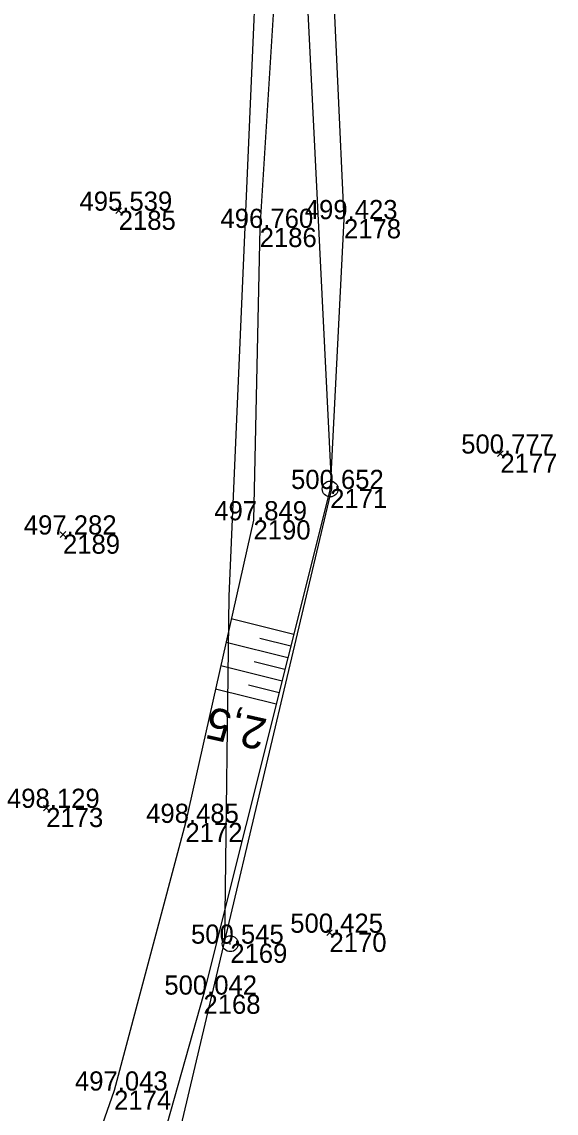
# Model space of a CAD drawing. Extents: x -1234191 to 23050, y -1290331 to -741191.
# Drawn here: x -864624.1 to -864590.6, y -1102674 to -1102605.7 of the extents above; entities that cross this region are included whole.
import ezdxf

# ---------------------------------------------------------------- set-up
doc = ezdxf.new("R2010")
doc.units = 0
for name, color, linetype in [('Vrstva 48', 7, 'Continuous'), ('Vrstva 49', 7, 'Continuous'), ('Vrstva 53', 7, 'Continuous'), ('Vrstva 55', 7, 'Continuous'), ('Vrstva 60', 7, 'Continuous'), ('Vrstva 61', 7, 'Continuous')]:
    doc.layers.add(name, color=color, linetype=linetype)

msp = doc.modelspace()

# ---------------------------------------------------------------- linework, layer by layer
at = {"layer": 'Vrstva 48'}
for p, q in [((-864607.068, -1102644.079), (-864610.971, -1102643.102)), ((-864607.251, -1102644.807), (-864609.193, -1102644.32)), ((-864607.433, -1102645.534), (-864611.3, -1102644.566)), ((-864607.615, -1102646.262), (-864609.54, -1102645.78)), ((-864607.797, -1102646.989), (-864611.629, -1102646.029)), ((-864607.979, -1102647.717), (-864609.887, -1102647.239)), ((-864608.162, -1102648.444), (-864611.959, -1102647.493))]:
    msp.add_line(p, q, dxfattribs=at)
at = {"layer": 'Vrstva 49'}
for p, q in [((-864617.834, -1102617.718), (-864618.196, -1102617.374)), ((-864618.187, -1102617.727), (-864617.843, -1102617.365)), ((-864593.955, -1102632.924), (-864594.315, -1102632.576)), ((-864594.309, -1102632.93), (-864593.961, -1102632.57)), ((-864621.323, -1102637.991), (-864621.683, -1102637.643)), ((-864621.677, -1102637.997), (-864621.329, -1102637.637)), ((-864622.377, -1102655.104), (-864622.731, -1102654.752)), ((-864622.73, -1102655.105), (-864622.378, -1102654.751)), ((-864604.65, -1102662.92), (-864605.004, -1102662.568)), ((-864605.003, -1102662.921), (-864604.651, -1102662.567))]:
    msp.add_line(p, q, dxfattribs=at)
for points in [[(-864613.106, -1102519.534), (-864608.731, -1102535.344), (-864610.609, -1102556.214), (-864608.338, -1102568.764), (-864606.542, -1102583.213), (-864604.718, -1102600.772), (-864603.921, -1102618.075), (-864604.786, -1102634.966), (-864612.713, -1102666.617), (-864618.494, -1102687.09), (-864622.775, -1102711.543), (-864625.95, -1102723.573), (-864629.27, -1102725.988), (-864634.461, -1102727.636), (-864635.275, -1102725.011)], [(-864617.004, -1102519.74), (-864614.172, -1102532.434), (-864615.402, -1102546.037), (-864618.648, -1102562.646), (-864611.16, -1102570.323), (-864610.132, -1102583.267), (-864608.138, -1102601.898), (-864609.196, -1102618.623), (-864609.582, -1102636.926), (-864613.842, -1102655.868), (-864618.302, -1102672.622), (-864622.268, -1102683.945), (-864627.676, -1102705.046), (-864627.294, -1102721.286), (-864630.384, -1102724.231), (-864635.275, -1102725.011)]]:
    msp.add_lwpolyline(points, dxfattribs=at)
at = {"layer": 'Vrstva 53'}
for p, q in [((-864604.785, -1102635.016), (-864604.787, -1102634.916)), ((-864611.036, -1102663.479), (-864611.036, -1102663.379))]:
    msp.add_line(p, q, dxfattribs=at)
msp.add_lwpolyline([(-864685.34, -1102369.7), (-864652.19, -1102431.45), (-864651.08, -1102433.92), (-864649.81, -1102436.72), (-864644.67, -1102440.9), (-864637.86, -1102447.68), (-864634.66, -1102450.05), (-864628.74, -1102455.44), (-864614.16, -1102466.94), (-864608.82, -1102469.48), (-864608.15, -1102493.66), (-864617.6, -1102495.16), (-864625.8, -1102502.03), (-864631.68, -1102514.84), (-864618.76, -1102517.37), (-864614.67, -1102518.17), (-864613.23, -1102518.45), (-864607.97, -1102568.96), (-864604.71, -1102634.96), (-864611.4, -1102663.26), (-864622.78, -1102711.51), (-864635.49, -1102733.5), (-864648.81, -1102800.46)], dxfattribs=at)
for centre in [(-864604.786, -1102634.966), (-864611.036, -1102663.429)]:
    msp.add_circle(centre, 0.499, dxfattribs=at)
at = {"layer": 'Vrstva 55'}
msp.add_lwpolyline([(-864685.34, -1102369.7), (-864652.19, -1102431.45), (-864635.26, -1102468.98), (-864625.8, -1102502.03), (-864631.68, -1102514.84), (-864613.23, -1102518.45), (-864607.97, -1102568.96), (-864611.13, -1102641.68), (-864611.4, -1102663.26), (-864622.78, -1102711.51), (-864635.49, -1102733.5), (-864648.81, -1102800.46), (-864676.09, -1102867.88), (-864677.03, -1102870.08)], dxfattribs=at)
at = {"layer": 'Vrstva 60'}
for p, q in [((-864618.015, -1102617.546), (-864618.015, -1102617.546)), ((-864603.921, -1102618.075), (-864603.921, -1102618.075)), ((-864609.196, -1102618.623), (-864609.196, -1102618.623)), ((-864594.135, -1102632.75), (-864594.135, -1102632.75)), ((-864604.786, -1102634.966), (-864604.786, -1102634.966)), ((-864609.582, -1102636.926), (-864609.582, -1102636.926)), ((-864621.503, -1102637.817), (-864621.503, -1102637.817)), ((-864622.554, -1102654.928), (-864622.554, -1102654.928)), ((-864613.842, -1102655.868), (-864613.842, -1102655.868)), ((-864604.827, -1102662.744), (-864604.827, -1102662.744)), ((-864611.036, -1102663.429), (-864611.036, -1102663.429)), ((-864612.713, -1102666.617), (-864612.713, -1102666.617)), ((-864618.302, -1102672.622), (-864618.302, -1102672.622))]:
    msp.add_line(p, q, dxfattribs=at)

# ---------------------------------------------------------------- texts
at = {"layer": 'Vrstva 48'}
msp.add_text('2,5', height=2, rotation=167.32523, dxfattribs=at).set_placement((-864608.646, -1102649.395))
at = {"layer": 'Vrstva 60'}
for s, p in [('2185', (-864618.015, -1102618.746)), ('2178', (-864603.921, -1102619.275)), ('2186', (-864609.196, -1102619.823)), ('2177', (-864594.135, -1102633.95)), ('2171', (-864604.786, -1102636.166)), ('2190', (-864609.582, -1102638.126)), ('2189', (-864621.503, -1102639.017)), ('2173', (-864622.554, -1102656.128)), ('2172', (-864613.842, -1102657.068)), ('2170', (-864604.827, -1102663.944)), ('2169', (-864611.036, -1102664.629)), ('2168', (-864612.713, -1102667.817)), ('2174', (-864618.302, -1102673.822))]:
    msp.add_text(s, height=1.2, dxfattribs=at).set_placement(p)
at = {"layer": 'Vrstva 61'}
for s, p in [('495.539', (-864620.469, -1102617.546)), ('499.423', (-864606.373, -1102618.075)), ('496.760', (-864611.647, -1102618.623)), ('500.777', (-864596.587, -1102632.75)), ('500.652', (-864607.234, -1102634.966)), ('497.849', (-864612.036, -1102636.926)), ('497.282', (-864623.951, -1102637.817)), ('498.129', (-864625.008, -1102654.928)), ('498.485', (-864616.298, -1102655.868)), ('500.425', (-864607.283, -1102662.744)), ('500.545', (-864613.492, -1102663.429)), ('500.042', (-864615.161, -1102666.617)), ('497.043', (-864620.754, -1102672.622))]:
    msp.add_text(s, height=1.2, dxfattribs=at).set_placement(p)

doc.saveas('drawing.dxf')
